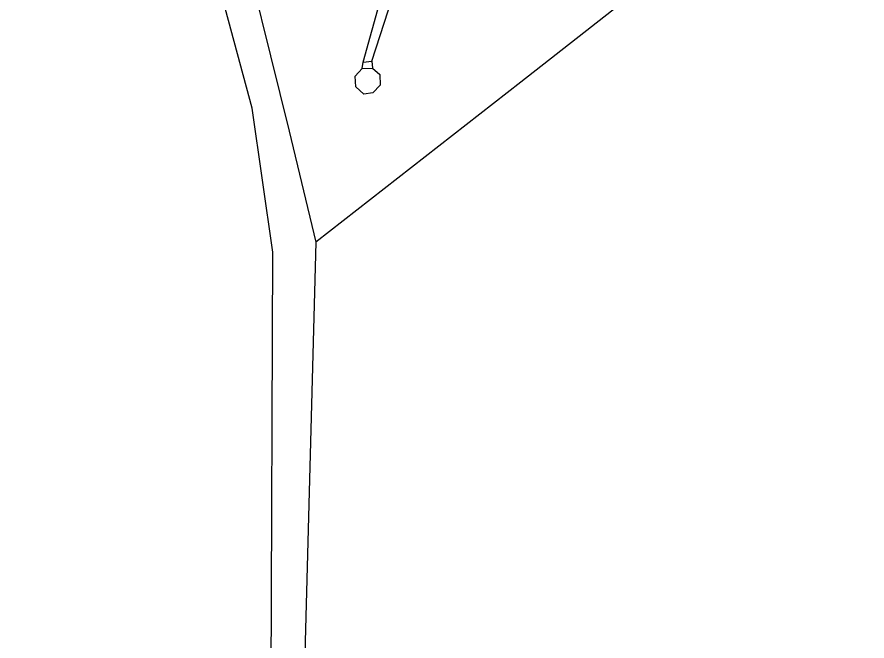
# Model space of a CAD drawing. Extents: x -733394 to -722299, y -1082822 to -1075049.
# Drawn here: x -730719 to -730528.3, y -1079734.5 to -1079594.6 of the extents above; entities that cross this region are included whole.
import ezdxf

# ---------------------------------------------------------------- set-up
doc = ezdxf.new("R2010")
doc.units = 0
doc.layers.add('Hranice parcel', color=7, linetype='Continuous')
doc.layers.add('Vnitřní kresba', color=7, linetype='Continuous')

msp = doc.modelspace()

# ---------------------------------------------------------------- linework, layer by layer
at = {"layer": 'Hranice parcel'}
for points in [[(-730435.57, -1079474.4), (-730435.73, -1079474.52), (-730471.81, -1079503.16), (-730509.38, -1079533.13), (-730539.38, -1079557.01), (-730542.5, -1079559.5), (-730605.96, -1079609.22), (-730651.92, -1079645.04)], [(-730718.98, -1079933.24), (-730709.14, -1079887.71), (-730675.98, -1079809.39), (-730665.33, -1079773.87), (-730661.93, -1079743.11), (-730661.58, -1079647.34), (-730666.2, -1079615.05), (-730678.85, -1079568.18), (-730700.7, -1079522.01)], [(-730690.45, -1079523.38), (-730682.7, -1079540.18), (-730670.42, -1079569.73), (-730657.94, -1079620.16), (-730651.92, -1079645.04)], [(-730651.92, -1079645.04), (-730654.55, -1079743.02), (-730657.39, -1079774.25), (-730664.7, -1079802.12), (-730667.89, -1079811.6), (-730701.67, -1079890.72), (-730710.62, -1079933.49), (-730703.53, -1079938.83)]]:
    msp.add_lwpolyline(points, dxfattribs=at)
at = {"layer": 'Vnitřní kresba'}
for p, q in [((-730641.3, -1079604.72), (-730636.93, -1079589.01)), ((-730639.38, -1079604.5), (-730634.49, -1079589.48)), ((-730641.51, -1079606.11), (-730641.3, -1079604.72)), ((-730641.3, -1079604.72), (-730639.38, -1079604.5)), ((-730639.38, -1079604.5), (-730639.26, -1079606.02)), ((-730643.12, -1079607.87), (-730641.51, -1079606.11)), ((-730641.51, -1079606.11), (-730639.26, -1079606.02)), ((-730639.26, -1079606.02), (-730637.57, -1079607.51)), ((-730637.57, -1079607.51), (-730637.53, -1079609.89)), ((-730642.98, -1079610.23), (-730643.12, -1079607.87)), ((-730641.19, -1079611.86), (-730642.98, -1079610.23)), ((-730637.53, -1079609.89), (-730639.15, -1079611.57)), ((-730639.15, -1079611.57), (-730641.19, -1079611.86))]:
    msp.add_line(p, q, dxfattribs=at)

doc.saveas('drawing.dxf')
